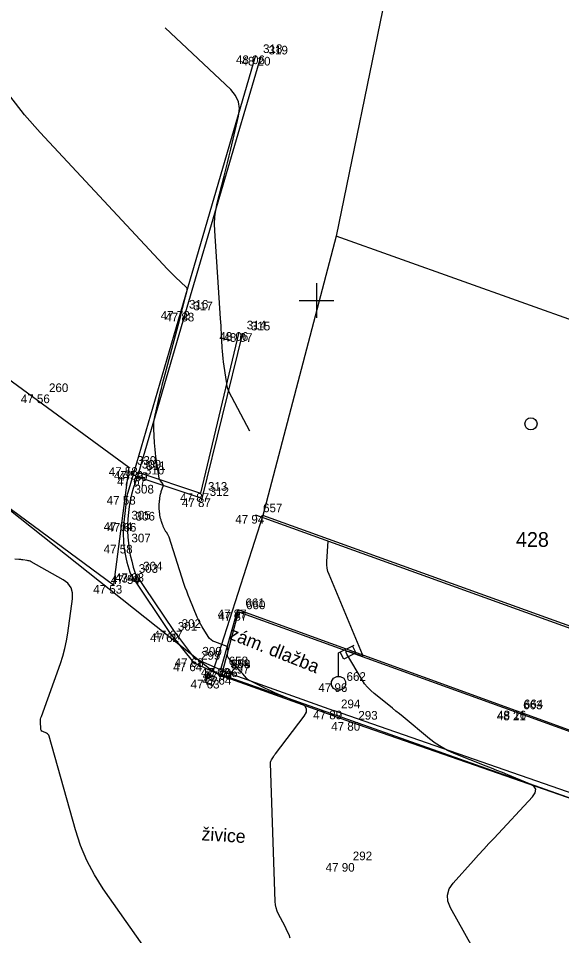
# Model space of a CAD drawing. Extents: x -702257 to -701487, y -1009871 to -1008841.
# Drawn here: x -701633.6 to -701617.92, y -1009043.34 to -1009016.85 of the extents above; entities that cross this region are included whole.
import ezdxf

# ---------------------------------------------------------------- set-up
doc = ezdxf.new("R2010")
doc.units = 0
for name, color, linetype in [('Ex_Major Contours', 7, 'Continuous'), ('Ex_Minor Contours', 7, 'Continuous'), ('Z_body', 7, 'Continuous'), ('Z_body_cisla', 7, 'Continuous'), ('Z_body_vysky_redukovane', 7, 'Continuous'), ('Z_budova', 7, 'Continuous'), ('Z_chodnik', 7, 'Continuous'), ('Z_hektometricka_sit', 7, 'Continuous'), ('Z_katastr_cisla_stavebni', 7, 'Continuous'), ('Z_katastr_hranice', 7, 'Continuous'), ('Z_katastr_vnitrni_kresba', 7, 'Continuous'), ('Z_katastr_znacky_budov', 7, 'Continuous'), ('Z_komunikace', 7, 'Continuous'), ('Z_obruba', 7, 'Continuous'), ('Z_popisy', 7, 'Continuous'), ('Z_site_kanalizace_znaky', 7, 'Continuous'), ('Z_site_vo_znaky', 7, 'Continuous'), ('Z_vdz_prechod', 7, 'Continuous')]:
    doc.layers.add(name, color=color, linetype=linetype)

# ---------------------------------------------------------------- blocks, each defined once
blk = doc.blocks.new('POINT_DISPLAY')
blk.add_line((0, 0), (0, 0))
blk = doc.blocks.new('Z13')
for p, q in [((0, 0.88), (0.45, 1.1)), ((0.4, 1.07), (0.5, 0.88)), ((0, 0.2), (0, 0.88)), ((0.15, 0.7), (0.05, 0.9)), ((0.5, 0.88), (0.15, 0.7)), ((-0.2, 0.05), (-0.15, 0.15)), ((-0.2, -0.05), (-0.2, 0.05)), ((-0.15, 0.15), (-0.05, 0.2)), ((-0.05, 0.2), (0.05, 0.2)), ((0.05, 0.2), (0.15, 0.15)), ((0.15, 0.15), (0.2, 0.05)), ((0.2, 0.05), (0.2, -0.05)), ((-0.15, -0.15), (-0.2, -0.05)), ((-0.05, -0.2), (-0.15, -0.15)), ((0.05, -0.2), (-0.05, -0.2)), ((0.15, -0.15), (0.05, -0.2)), ((0.2, -0.05), (0.15, -0.15))]:
    blk.add_line(p, q)
blk = doc.blocks.new('Z46260')
for p, q in [((0.13, 0.13), (-0.13, 0.13)), ((-0.13, 0.13), (-0.13, -0.13)), ((0.13, 0), (-0.13, 0)), ((0.13, -0.13), (0.13, 0.13)), ((-0.13, -0.13), (0.13, -0.13))]:
    blk.add_line(p, q)

msp = doc.modelspace()

# ---------------------------------------------------------------- linework, layer by layer
at = {"layer": 'Ex_Major Contours'}
for points in [[(-701626.926, -1009028.767), (-701627.527, -1009027.622), (-701627.53, -1009027.616), (-701627.532, -1009027.609), (-701627.535, -1009027.603), (-701627.537, -1009027.596), (-701627.546, -1009027.57), (-701627.548, -1009027.564), (-701627.55, -1009027.557), (-701627.552, -1009027.55), (-701627.554, -1009027.543), (-701627.581, -1009027.423), (-701627.585, -1009027.401), (-701627.59, -1009027.378), (-701627.594, -1009027.356), (-701627.597, -1009027.333), (-701627.679, -1009026.77), (-701627.693, -1009026.668), (-701627.704, -1009026.566), (-701627.713, -1009026.464), (-701627.719, -1009026.362), (-701627.742, -1009025.934), (-701627.748, -1009025.829), (-701627.754, -1009025.723), (-701627.761, -1009025.618), (-701627.767, -1009025.513), (-701627.936, -1009022.981), (-701627.941, -1009022.78), (-701627.931, -1009022.582), (-701627.905, -1009022.384), (-701627.863, -1009022.189), (-701627.662, -1009021.408), (-701627.613, -1009021.213), (-701627.564, -1009021.018), (-701627.517, -1009020.822), (-701627.47, -1009020.626), (-701627.245, -1009019.671), (-701627.22, -1009019.455), (-701627.25, -1009019.256), (-701627.335, -1009019.073), (-701627.475, -1009018.906), (-701629.37, -1009017.122)], [(-701619.661, -1009045.168), (-701621.131, -1009042.535), (-701621.206, -1009042.346), (-701621.218, -1009042.165), (-701621.166, -1009041.99), (-701621.051, -1009041.823), (-701620.464, -1009041.168), (-701620.316, -1009041.004), (-701620.168, -1009040.841), (-701620.02, -1009040.679), (-701619.87, -1009040.518), (-701618.762, -1009039.327), (-701618.681, -1009039.211), (-701618.667, -1009039.109), (-701618.722, -1009039.022), (-701618.845, -1009038.951), (-701619.473, -1009038.694), (-701619.63, -1009038.63), (-701619.787, -1009038.566), (-701619.944, -1009038.503), (-701620.102, -1009038.44), (-701621.022, -1009038.073), (-701621.212, -1009037.988), (-701621.394, -1009037.889), (-701621.568, -1009037.777), (-701621.733, -1009037.651), (-701622.495, -1009037.021), (-701622.599, -1009036.936), (-701622.703, -1009036.851), (-701622.807, -1009036.767), (-701622.912, -1009036.683), (-701623.332, -1009036.348), (-701623.433, -1009036.261), (-701623.524, -1009036.165), (-701623.607, -1009036.062), (-701623.68, -1009035.95), (-701624.12, -1009035.212), (-701624.143, -1009035.162), (-701624.14, -1009035.132), (-701624.112, -1009035.124), (-701624.058, -1009035.135), (-701623.669, -1009035.264), (-701623.665, -1009035.265), (-701623.662, -1009035.264), (-701623.661, -1009035.262), (-701623.662, -1009035.258), (-701623.668, -1009035.239), (-701623.671, -1009035.229), (-701623.674, -1009035.22), (-701624.634, -1009032.913), (-701624.666, -1009032.821), (-701624.687, -1009032.727), (-701624.698, -1009032.632), (-701624.698, -1009032.535), (-701624.664, -1009031.945)]]:
    msp.add_lwpolyline(points, dxfattribs=at)
at = {"layer": 'Ex_Minor Contours'}
for points in [[(-701625.754, -1009043.407), (-701625.791, -1009043.317), (-701625.83, -1009043.229), (-701625.872, -1009043.142), (-701625.916, -1009043.056), (-701626.095, -1009042.714), (-701626.134, -1009042.627), (-701626.164, -1009042.537), (-701626.182, -1009042.445), (-701626.191, -1009042.35), (-701626.324, -1009038.354), (-701626.323, -1009038.328), (-701626.318, -1009038.303), (-701626.31, -1009038.28), (-701626.297, -1009038.257), (-701626.241, -1009038.169), (-701626.226, -1009038.147), (-701626.211, -1009038.125), (-701626.196, -1009038.104), (-701626.18, -1009038.083), (-701625.353, -1009036.999), (-701625.289, -1009036.885), (-701625.284, -1009036.786), (-701625.338, -1009036.703), (-701625.45, -1009036.636), (-701626.129, -1009036.352), (-701626.215, -1009036.315), (-701626.301, -1009036.278), (-701626.386, -1009036.239), (-701626.47, -1009036.198), (-701626.916, -1009035.982), (-701626.945, -1009035.966), (-701626.972, -1009035.948), (-701626.996, -1009035.927), (-701627.019, -1009035.904), (-701627.127, -1009035.781), (-701627.192, -1009035.707), (-701627.548, -1009035.301), (-701627.558, -1009035.286), (-701627.565, -1009035.27), (-701627.568, -1009035.253), (-701627.567, -1009035.235), (-701627.554, -1009035.151), (-701627.553, -1009035.137), (-701627.552, -1009035.123), (-701627.552, -1009035.11), (-701627.554, -1009035.096), (-701627.565, -1009035.02), (-701627.566, -1009035.013), (-701627.568, -1009035.007), (-701627.571, -1009034.994), (-701627.573, -1009034.991), (-701627.574, -1009034.988), (-701627.577, -1009034.986), (-701627.579, -1009034.985), (-701627.933, -1009034.855), (-701627.99, -1009034.829), (-701628.04, -1009034.794), (-701628.084, -1009034.752), (-701628.121, -1009034.702), (-701628.298, -1009034.417), (-701628.338, -1009034.351), (-701628.374, -1009034.283), (-701628.408, -1009034.214), (-701628.439, -1009034.143), (-701628.658, -1009033.618), (-701628.703, -1009033.506), (-701628.745, -1009033.393), (-701628.786, -1009033.28), (-701628.824, -1009033.165), (-701629.253, -1009031.828), (-701629.26, -1009031.809), (-701629.267, -1009031.791), (-701629.277, -1009031.774), (-701629.287, -1009031.757), (-701629.332, -1009031.69), (-701629.342, -1009031.673), (-701629.353, -1009031.656), (-701629.362, -1009031.639), (-701629.372, -1009031.621), (-701629.411, -1009031.542), (-701629.42, -1009031.523), (-701629.428, -1009031.503), (-701629.436, -1009031.484), (-701629.443, -1009031.464), (-701629.473, -1009031.375), (-701629.48, -1009031.354), (-701629.486, -1009031.332), (-701629.492, -1009031.31), (-701629.497, -1009031.288), (-701629.516, -1009031.192), (-701629.52, -1009031.169), (-701629.523, -1009031.145), (-701629.526, -1009031.122), (-701629.528, -1009031.098), (-701629.535, -1009030.996), (-701629.536, -1009030.972), (-701629.537, -1009030.947), (-701629.536, -1009030.922), (-701629.535, -1009030.897), (-701629.529, -1009030.793), (-701629.527, -1009030.768), (-701629.524, -1009030.742), (-701629.52, -1009030.717), (-701629.516, -1009030.692), (-701629.496, -1009030.588), (-701629.491, -1009030.563), (-701629.485, -1009030.537), (-701629.478, -1009030.512), (-701629.47, -1009030.487), (-701629.427, -1009030.353), (-701629.425, -1009030.346), (-701629.424, -1009030.338), (-701629.425, -1009030.331), (-701629.427, -1009030.323), (-701629.437, -1009030.293), (-701629.44, -1009030.286), (-701629.443, -1009030.279), (-701629.447, -1009030.272), (-701629.452, -1009030.266), (-701629.513, -1009030.19), (-701629.524, -1009030.174), (-701629.532, -1009030.158), (-701629.538, -1009030.141), (-701629.542, -1009030.123), (-701629.633, -1009029.501), (-701629.646, -1009029.402), (-701629.657, -1009029.303), (-701629.666, -1009029.203), (-701629.672, -1009029.103), (-701629.693, -1009028.704), (-701629.695, -1009028.604), (-701629.69, -1009028.505), (-701629.677, -1009028.407), (-701629.658, -1009028.309), (-701629.509, -1009027.675), (-701629.475, -1009027.537), (-701629.441, -1009027.399), (-701629.406, -1009027.262), (-701629.37, -1009027.124), (-701628.917, -1009025.426), (-701628.901, -1009025.368), (-701628.886, -1009025.309), (-701628.871, -1009025.251), (-701628.856, -1009025.192), (-701628.778, -1009024.889), (-701628.772, -1009024.865), (-701628.766, -1009024.841), (-701628.76, -1009024.817), (-701628.754, -1009024.793), (-701628.732, -1009024.697), (-701628.729, -1009024.674), (-701628.732, -1009024.652), (-701628.741, -1009024.633), (-701628.756, -1009024.615), (-701629.069, -1009024.321), (-701629.126, -1009024.265), (-701629.183, -1009024.209), (-701629.239, -1009024.152), (-701629.294, -1009024.095), (-701632.974, -1009020.147), (-701633.428, -1009019.63), (-701633.847, -1009019.088)], [(-701629.415, -1009044.461), (-701631.151, -1009041.983), (-701631.407, -1009041.583), (-701631.627, -1009041.166), (-701631.811, -1009040.731), (-701631.958, -1009040.279), (-701632.713, -1009037.577), (-701632.724, -1009037.549), (-701632.74, -1009037.526), (-701632.761, -1009037.507), (-701632.787, -1009037.492), (-701632.9, -1009037.442), (-701632.925, -1009037.428), (-701632.943, -1009037.408), (-701632.954, -1009037.384), (-701632.959, -1009037.356), (-701632.965, -1009037.17), (-701632.965, -1009037.129), (-701632.961, -1009037.089), (-701632.952, -1009037.049), (-701632.94, -1009037.01), (-701632.391, -1009035.481), (-701632.319, -1009035.265), (-701632.259, -1009035.046), (-701632.211, -1009034.824), (-701632.174, -1009034.599), (-701632.039, -1009033.611), (-701632.037, -1009033.438), (-701632.082, -1009033.289), (-701632.174, -1009033.162), (-701632.313, -1009033.059), (-701633.233, -1009032.542), (-701633.261, -1009032.528), (-701633.289, -1009032.517), (-701633.318, -1009032.509), (-701633.348, -1009032.503), (-701633.475, -1009032.487), (-701633.504, -1009032.484), (-701633.532, -1009032.48), (-701633.56, -1009032.478), (-701633.588, -1009032.475), (-701633.702, -1009032.466)]]:
    msp.add_lwpolyline(points, dxfattribs=at)
at = {"layer": 'Z_budova'}
msp.add_line((-701626.76, -1009031.19), (-701611.39, -1009036.73), dxfattribs=at)
at = {"layer": 'Z_chodnik'}
for p, q in [((-701627.75, -1009035.61), (-701627.27, -1009033.92)), ((-701627.27, -1009033.92), (-701619.24, -1009036.84)), ((-701619.24, -1009036.84), (-701602.62, -1009042.87))]:
    msp.add_line(p, q, dxfattribs=at)
at = {"layer": 'Z_hektometricka_sit'}
for p, q in [((-701625, -1009024.5), (-701625, -1009025.5)), ((-701625, -1009024.5), (-701625, -1009025.5)), ((-701625.5, -1009025), (-701624.5, -1009025)), ((-701625.5, -1009025), (-701624.5, -1009025))]:
    msp.add_line(p, q, dxfattribs=at)
at = {"layer": 'Z_katastr_hranice'}
for p, q in [((-701622.21, -1009012.31), (-701624.43, -1009023.14)), ((-701627.99, -1009035.71), (-701645.42, -1009021.86)), ((-701624.43, -1009023.14), (-701626.55, -1009031.2)), ((-701626.55, -1009031.2), (-701627.99, -1009035.71)), ((-701611.27, -1009036.71), (-701626.55, -1009031.2)), ((-701627.99, -1009035.71), (-701552.9, -1009062.3))]:
    msp.add_line(p, q, dxfattribs=at)
at = {"layer": 'Z_katastr_vnitrni_kresba'}
msp.add_line((-701608.45, -1009028.84), (-701624.43, -1009023.14), dxfattribs=at)
at = {"layer": 'Z_katastr_znacky_budov'}
msp.add_circle((-701618.807, -1009028.559), 0.175, dxfattribs=at)
at = {"layer": 'Z_komunikace'}
for p, q in [((-701626.76, -1009017.92), (-701628.91, -1009025.3)), ((-701628.91, -1009025.3), (-701630.26, -1009029.92)), ((-701630.26, -1009029.92), (-701630.47, -1009030.64)), ((-701630.47, -1009030.64), (-701630.56, -1009031.4)), ((-701630.35, -1009032.93), (-701629.22, -1009034.61)), ((-701629.22, -1009034.61), (-701628.55, -1009035.45)), ((-701628.55, -1009035.45), (-701627.71, -1009035.84)), ((-701624.01, -1009037.17), (-701627.71, -1009035.84)), ((-701614.97, -1009040.32), (-701624.01, -1009037.17))]:
    msp.add_line(p, q, dxfattribs=at)
msp.add_ellipse((-701627.362, -1009031.782), major_axis=(1.393, -2.964), ratio=0.977265, start_param=4.164157, end_param=4.641233, dxfattribs=at)
at = {"layer": 'Z_obruba'}
for p, q in [((-701628.78, -1009025.35), (-701626.6, -1009017.96)), ((-701630.13, -1009029.96), (-701628.78, -1009025.35)), ((-701627.24, -1009025.91), (-701628.35, -1009030.56)), ((-701628.3, -1009030.71), (-701627.12, -1009025.94)), ((-701630.13, -1009029.96), (-701630.17, -1009030.09)), ((-701630.13, -1009029.96), (-701628.35, -1009030.56)), ((-701628.3, -1009030.71), (-701630.17, -1009030.09)), ((-701629.12, -1009034.53), (-701630.23, -1009032.87)), ((-701627.7, -1009035.69), (-701627.25, -1009033.99)), ((-701627.25, -1009033.99), (-701619.25, -1009036.87)), ((-701628.51, -1009035.33), (-701629.12, -1009034.53)), ((-701627.68, -1009035.7), (-701628.51, -1009035.33)), ((-701627.68, -1009035.7), (-701624.51, -1009036.84)), ((-701614.93, -1009040.17), (-701624.51, -1009036.84)), ((-701619.25, -1009036.87), (-701602.65, -1009042.93))]:
    msp.add_line(p, q, dxfattribs=at)
msp.add_ellipse((-701626.49, -1009031.558), major_axis=(-1.527, -3.659), ratio=0.999225, start_param=4.72815, end_param=5.444697, dxfattribs=at)
at = {"layer": 'Z_vdz_prechod'}
for p, q in [((-701642.76, -1009020.76), (-701630.41, -1009029.81)), ((-701644.9, -1009022.85), (-701630.86, -1009033.21)), ((-701630.41, -1009029.81), (-701630.86, -1009033.21))]:
    msp.add_line(p, q, dxfattribs=at)

# ---------------------------------------------------------------- block references
at = {"layer": 'Z_body'}
for p in [(-701626.76, -1009017.92), (-701626.6, -1009017.96), (-701628.91, -1009025.3), (-701628.78, -1009025.35), (-701627.24, -1009025.91), (-701627.12, -1009025.94), (-701632.95, -1009027.71), (-701630.41, -1009029.81), (-701630.26, -1009029.92), (-701630.13, -1009029.96), (-701630.17, -1009030.09), (-701628.35, -1009030.56), (-701630.47, -1009030.64), (-701628.3, -1009030.71), (-701626.76, -1009031.19), (-701630.56, -1009031.4), (-701630.45, -1009031.42), (-701630.56, -1009032.05), (-701630.35, -1009032.93), (-701630.23, -1009032.87), (-701630.86, -1009033.21), (-701627.27, -1009033.92), (-701627.25, -1009033.99), (-701629.12, -1009034.53), (-701629.22, -1009034.61), (-701628.51, -1009035.33), (-701628.55, -1009035.45), (-701627.75, -1009035.61), (-701627.71, -1009035.84), (-701627.7, -1009035.69), (-701627.68, -1009035.7), (-701628.05, -1009035.95), (-701624.36, -1009036.05), (-701624.51, -1009036.84), (-701619.25, -1009036.87), (-701619.24, -1009036.84), (-701624.01, -1009037.17), (-701624.17, -1009041.24)]:
    msp.add_blockref('POINT_DISPLAY', p, dxfattribs=at)
at = {"layer": 'Z_site_kanalizace_znaky', "rotation": -25.200000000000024}
msp.add_blockref('Z46260', (-701628.05, -1009035.95), dxfattribs=at)
at = {"layer": 'Z_site_vo_znaky'}
msp.add_blockref('Z13', (-701624.36, -1009036.05), dxfattribs=at)

# ---------------------------------------------------------------- texts
at = {"layer": 'Z_body_cisla'}
for s, p in [('318', (-701626.54, -1009017.85)), ('319', (-701626.38, -1009017.89)), ('316', (-701628.68, -1009025.23)), ('317', (-701628.55, -1009025.28)), ('314', (-701627.01, -1009025.83)), ('315', (-701626.89, -1009025.86)), ('260', (-701632.72, -1009027.64)), ('339', (-701630.18, -1009029.74)), ('309', (-701630.04, -1009029.85)), ('310', (-701629.95, -1009030.02)), ('311', (-701629.91, -1009029.89)), ('313', (-701628.13, -1009030.49)), ('308', (-701630.25, -1009030.57)), ('312', (-701628.08, -1009030.64)), ('305', (-701630.34, -1009031.32)), ('306', (-701630.22, -1009031.35)), ('657', (-701626.54, -1009031.11)), ('307', (-701630.34, -1009031.98)), ('303', (-701630.13, -1009032.86)), ('304', (-701630, -1009032.79)), ('340', (-701630.63, -1009033.14)), ('661', (-701627.05, -1009033.85)), ('660', (-701627.03, -1009033.91)), ('301', (-701629, -1009034.53)), ('302', (-701628.89, -1009034.45)), ('300', (-701628.29, -1009035.25)), ('299', (-701628.33, -1009035.37)), ('658', (-701627.53, -1009035.53)), ('297', (-701627.49, -1009035.77)), ('659', (-701627.47, -1009035.61)), ('298', (-701627.46, -1009035.62)), ('296', (-701627.83, -1009035.87)), ('662', (-701624.13, -1009035.98)), ('294', (-701624.29, -1009036.77)), ('663', (-701619.03, -1009036.8)), ('664', (-701619.01, -1009036.77)), ('293', (-701623.79, -1009037.1)), ('292', (-701623.95, -1009041.16))]:
    msp.add_text(s, height=0.25, dxfattribs=at).set_placement(p)
at = {"layer": 'Z_body_vysky_redukovane'}
for s, p in [('48 06', (-701627.323, -1009018.17)), ('48 20', (-701627.162, -1009018.21)), ('47 72', (-701629.493, -1009025.55)), ('47 88', (-701629.363, -1009025.6)), ('48 06', (-701627.802, -1009026.16)), ('48 07', (-701627.682, -1009026.19)), ('47 56', (-701633.533, -1009027.96)), ('47 58', (-701630.993, -1009030.06)), ('47 59', (-701630.843, -1009030.17)), ('47 69', (-701630.713, -1009030.21)), ('47 67', (-701630.753, -1009030.34)), ('47 87', (-701628.933, -1009030.81)), ('47 58', (-701631.053, -1009030.89)), ('47 87', (-701628.883, -1009030.96)), ('47 94', (-701627.343, -1009031.44)), ('47 64', (-701631.143, -1009031.65)), ('47 66', (-701631.033, -1009031.67)), ('47 58', (-701631.143, -1009032.3)), ('47 54', (-701630.933, -1009033.18)), ('47 63', (-701630.813, -1009033.12)), ('47 53', (-701631.443, -1009033.46)), ('47 87', (-701627.853, -1009034.17)), ('47 87', (-701627.833, -1009034.24)), ('47 67', (-701629.703, -1009034.78)), ('47 62', (-701629.803, -1009034.86)), ('47 68', (-701629.093, -1009035.58)), ('47 64', (-701629.133, -1009035.7)), ('47 68', (-701628.333, -1009035.86)), ('47 64', (-701628.293, -1009036.09)), ('47 69', (-701628.283, -1009035.94)), ('47 71', (-701628.222, -1009035.95)), ('47 63', (-701628.633, -1009036.2)), ('47 96', (-701624.943, -1009036.3)), ('47 89', (-701625.093, -1009037.09)), ('48 21', (-701619.792, -1009037.12)), ('48 16', (-701619.782, -1009037.09)), ('47 80', (-701624.573, -1009037.42)), ('47 90', (-701624.733, -1009041.49))]:
    msp.add_text(s, height=0.25, dxfattribs=at).set_placement(p)
at = {"layer": 'Z_katastr_cisla_stavebni'}
msp.add_text('428', height=0.425, dxfattribs=at).set_placement((-701619.238, -1009032.11))
at = {"layer": 'Z_popisy'}
for s, rotation, p in [('zám. dlažba', 338.4, (-701627.557, -1009034.758)), ('živice', 356.4, (-701628.324, -1009040.584))]:
    msp.add_text(s, height=0.38, rotation=rotation, dxfattribs=at).set_placement(p)

doc.saveas('drawing.dxf')
